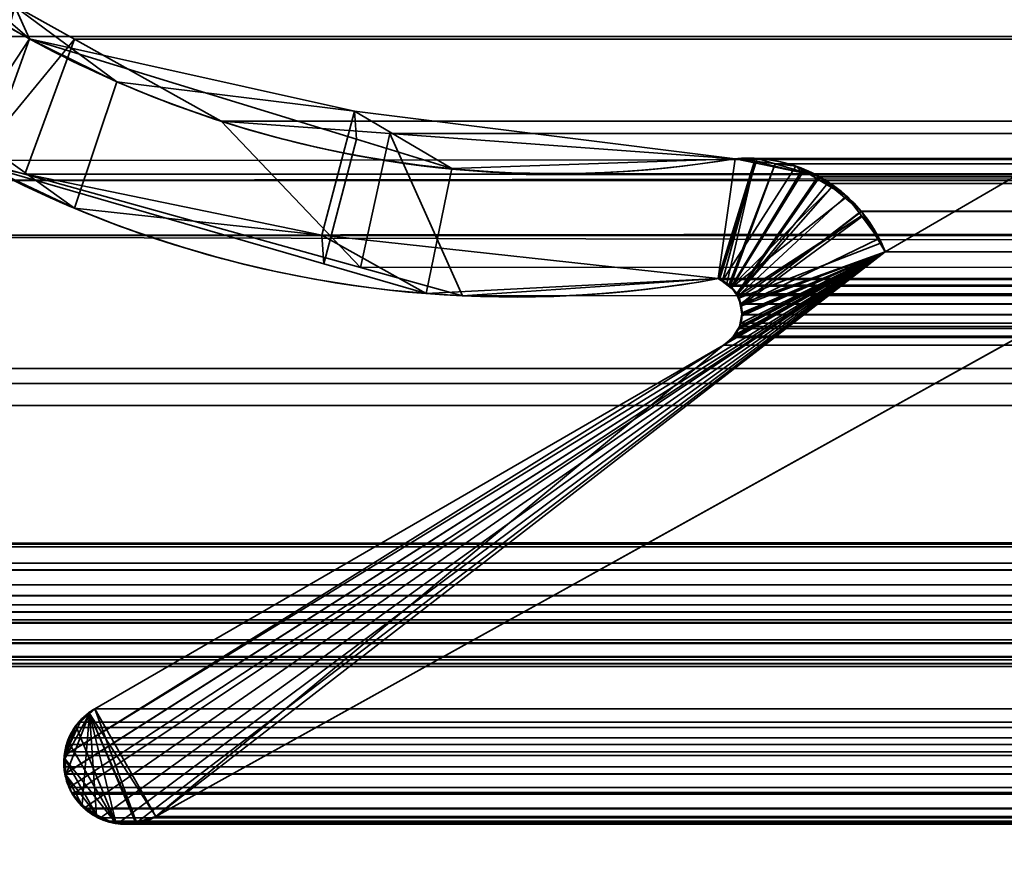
# Model space of a CAD drawing. Header units: millimetres. Extents: x -603 to 3703, y -115 to 193.
# Tile 478 of 656: x 2494 to 2500, y -5 to 0. Entities that reach past the tile are written whole.
import ezdxf

# ---------------------------------------------------------------- set-up
doc = ezdxf.new("R2010")
doc.units = ezdxf.units.MM
doc.layers.add('151', color=7, linetype='Continuous', true_color=0xffffff)

# ---------------------------------------------------------------- blocks, each defined once
blk = doc.blocks.new('UG_SURFACE_003')
at = {"layer": '151', "color": 252, "linetype": 'Continuous', "lineweight": 35}
for points in [[(3703.0001, -18, 2212.25), (3703.0001, 174.4, 2212.25), (2296.9999, 174.4, 2212.25), (2296.9999, -18, 2212.25)], [(2447, -18, 2062.2499), (2447, 174.4, 2062.2499), (3553, 174.4, 2062.2499), (3553, -18, 2062.2499)]]:
    blk.add_3dface(points, dxfattribs=at)
blk = doc.blocks.new('UG_SURFACE_137')
at = {"layer": '151', "color": 43, "linetype": 'Continuous', "lineweight": 35}
for points in [[(2490.9999, 0, 2), (2530, 0, 951.5), (2556, 0, 948)], [(2556, 0, 948), (2582, 0, 951.5), (3509.0001, 0, 2), (2490.9999, 0, 2)], [(2490.9999, 0, 2), (2490.9999, 0, 2017), (2530, 0, 1186.5), (2530, 0, 951.5)], [(2490.9999, 0, 2017), (2556, 0, 1190.0001), (2530, 0, 1186.5)], [(2582, 0, 1186.5), (2556, 0, 1190.0001), (2490.9999, 0, 2017), (3509.0001, 0, 2017)], [(2490.9999, 0, 2), (3509.0001, 0, 2), (3509.0001, -2), (2490.9999, -2)], [(2490.9999, 0, 2017), (2490.9999, -34, 2017), (3509.0001, -34, 2017), (3509.0001, 0, 2017)], [(2490.9999, -34), (2490.9999, -2), (3509.0001, -2), (3509.0001, -34)]]:
    blk.add_3dface(points, dxfattribs=at)
blk = doc.blocks.new('UG_SURFACE_162')
at = {"layer": '151', "color": 7, "linetype": 'Continuous', "lineweight": 35}
for points in [[(2493.7387, -0.5532, 2013.5112), (2494.4105, -1.0341, 2012.8393), (2494.6656, -0.2724, 2012.5842), (2494.0498, 0.1813, 2013.2003)], [(2494.1392, -0.0133, -7.75), (2494.0252, 0.0846, -7.75), (2494.0498, 0.1813, 2013.2003)], [(2494.1392, -0.0133, -7.75), (2494.0498, 0.1813, 2013.2003), (2494.6656, -0.2724, 2012.5842)], [(2494.0252, 0.0846, -7.75), (2494.1392, -0.0133, -7.75), (2493.7165, -0.6536, -7.75)], [(2493.8638, -0.7759, -7.75), (2493.7165, -0.6536, -7.75), (2494.1392, -0.0133, -7.75)], [(2494.1392, -0.0133, -7.75), (2496.1076, -0.6191, -7.75), (2495.9116, -1.369, -7.75), (2493.8638, -0.7759, -7.75)], [(2494.1392, -0.0133, -7.75), (2494.6656, -0.2724, 2012.5842), (2496.0957, -0.4504, 2011.1542)], [(2496.0957, -0.4504, 2011.1542), (2496.1076, -0.6191, -7.75), (2494.1392, -0.0133, -7.75)], [(2502.2764, -0.597, -7.75), (2494.8995, -4.6975, -7.75), (2499.2902, -1.2961, -7.75), (2501.4057, -0.0688, -7.75)], [(2501.4057, -0.0688, 2005.8444), (2499.2902, -1.2961, 2007.9598), (2494.8995, -4.6975, 2012.3506), (2502.2764, -0.597, 2004.9736)], [(2501.4057, -0.0688, -7.75), (2499.2902, -1.2961, -7.75), (2499.2902, -1.2961, 2007.9598), (2501.4057, -0.0688, 2005.8444)], [(2496.0957, -0.4504, 2011.1542), (2494.6656, -0.2724, 2012.5842), (2494.4105, -1.0341, 2012.8393), (2495.8982, -1.1969, 2011.3518)], [(2495.8982, -1.1969, 2011.3518), (2498.2855, -1.4582, 2008.9643), (2498.3876, -0.7357, 2008.8625), (2496.0957, -0.4504, 2011.1542)], [(2496.6807, -0.7956, -7.75), (2496.0957, -0.4504, 2011.1542), (2498.3876, -0.7357, 2008.8625)], [(2496.6807, -0.7956, -7.75), (2496.1076, -0.6191, -7.75), (2496.0957, -0.4504, 2011.1542)], [(2494.4105, -1.0341, 2012.8393), (2493.7387, -0.5532, 2013.5112), (2493.8638, -0.7759, -7.75)], [(2502.2764, -0.597, 2004.9736), (2494.8995, -4.6975, 2012.3506), (2494.8995, -4.6975, -7.75), (2502.2764, -0.597, -7.75)], [(2496.1076, -0.6191, -7.75), (2496.6807, -0.7956, -7.75), (2496.526, -1.547, -7.75), (2495.9116, -1.369, -7.75)], [(2498.2855, -1.4582, -7.75), (2496.526, -1.547, -7.75), (2496.6807, -0.7956, -7.75), (2498.3876, -0.7357, -7.75)], [(2498.3876, -0.7357, 2008.8625), (2498.3876, -0.7357, -7.75), (2496.6807, -0.7956, -7.75)], [(2498.3876, -0.7357, -7.75), (2498.5034, -0.7501, -7.75), (2498.2855, -1.4582, -7.75)], [(2498.5027, -0.7599, 2008.7473), (2498.3876, -0.7357, 2008.8625), (2498.2855, -1.4582, 2008.9643), (2498.3103, -1.4716, 2008.9397)], [(2498.3087, -1.473, -7.75), (2498.2855, -1.4582, -7.75), (2498.5034, -0.7501, -7.75), (2498.7519, -0.781, -7.75)], [(2498.3103, -1.4716, 2008.9397), (2498.3375, -1.4864, 2008.9126), (2498.5027, -0.7599, 2008.7473)], [(2498.7915, -0.8206, 2008.4584), (2498.5027, -0.7599, 2008.7473), (2498.3375, -1.4864, 2008.9126), (2498.3633, -1.5149, 2008.8868)], [(2498.3876, -0.7357, -7.75), (2498.3876, -0.7357, 2008.8625), (2498.5027, -0.7599, 2008.7473)], [(2498.5027, -0.7599, 2008.7473), (2498.5034, -0.7501, -7.75), (2498.3876, -0.7357, -7.75)], [(2498.5034, -0.7501, -7.75), (2498.5027, -0.7599, 2008.7473), (2498.7915, -0.8206, 2008.4584)], [(2498.7915, -0.8206, 2008.4584), (2498.7519, -0.781, -7.75), (2498.5034, -0.7501, -7.75)], [(2493.8638, -0.7759, -7.75), (2495.9116, -1.369, -7.75), (2495.8982, -1.1969, 2011.3518)], [(2495.8982, -1.1969, 2011.3518), (2494.4105, -1.0341, 2012.8393), (2493.8638, -0.7759, -7.75)], [(2498.3628, -1.508, -7.75), (2498.3087, -1.473, -7.75), (2498.7519, -0.781, -7.75), (2498.79, -0.8036, -7.75)], [(2498.79, -0.8036, -7.75), (2498.9669, -0.9082, -7.75), (2498.3628, -1.508, -7.75)], [(2498.8873, -0.8407, 2008.3625), (2498.7915, -0.8206, 2008.4584), (2498.3633, -1.5149, 2008.8868), (2498.3981, -1.5535, 2008.852)], [(2498.7915, -0.8206, 2008.4584), (2498.79, -0.8036, -7.75), (2498.7519, -0.781, -7.75)], [(2498.79, -0.8036, -7.75), (2498.7915, -0.8206, 2008.4584), (2498.8873, -0.8407, 2008.3625)], [(2498.8873, -0.8407, 2008.3625), (2498.9669, -0.9082, -7.75), (2498.79, -0.8036, -7.75)], [(2498.3981, -1.5535, 2008.852), (2498.9727, -0.9008, 2008.2772), (2498.8873, -0.8407, 2008.3625)], [(2498.8873, -0.8407, 2008.3625), (2498.9727, -0.9008, 2008.2772), (2498.9669, -0.9082, -7.75)], [(2498.3649, -1.5112, -7.75), (2498.3628, -1.508, -7.75), (2498.9669, -0.9082, -7.75), (2499.0604, -0.9635, -7.75)], [(2499.0554, -0.9589, 2008.1947), (2498.9727, -0.9008, 2008.2772), (2498.3981, -1.5535, 2008.852), (2498.4021, -1.5635, 2008.848)], [(2499.0604, -0.9635, -7.75), (2498.9669, -0.9082, -7.75), (2498.9727, -0.9008, 2008.2772)], [(2499.0604, -0.9635, -7.75), (2498.9727, -0.9008, 2008.2772), (2499.0554, -0.9589, 2008.1947)], [(2499.0604, -0.9635, -7.75), (2499.1469, -1.0803, -7.75), (2498.4014, -1.5638, -7.75), (2498.3649, -1.5112, -7.75)], [(2498.4021, -1.5635, 2008.848), (2498.4238, -1.6191, 2008.8263), (2499.1517, -1.0837, 2008.0984), (2499.0554, -0.9589, 2008.1947)], [(2499.0554, -0.9589, 2008.1947), (2499.1469, -1.0803, -7.75), (2499.0604, -0.9635, -7.75)], [(2499.0554, -0.9589, 2008.1947), (2499.1517, -1.0837, 2008.0984), (2499.1469, -1.0803, -7.75)], [(2499.1469, -1.0803, -7.75), (2498.4093, -1.5754, -7.75), (2498.4014, -1.5638, -7.75)], [(2499.1469, -1.0803, -7.75), (2499.2669, -1.2421, -7.75), (2498.4093, -1.5754, -7.75)], [(2498.4238, -1.6191, 2008.8263), (2499.2545, -1.217, 2007.9954), (2499.1517, -1.0837, 2008.0984)], [(2499.2669, -1.2421, -7.75), (2499.1469, -1.0803, -7.75), (2499.1517, -1.0837, 2008.0984)], [(2499.2669, -1.2421, -7.75), (2499.1517, -1.0837, 2008.0984), (2499.2545, -1.217, 2007.9954)], [(2495.8982, -1.1969, 2011.3518), (2495.9116, -1.369, -7.75), (2496.526, -1.547, -7.75)], [(2498.2855, -1.4582, 2008.9643), (2495.8982, -1.1969, 2011.3518), (2496.526, -1.547, -7.75)], [(2498.4198, -1.623, -7.75), (2498.4093, -1.5754, -7.75), (2499.2669, -1.2421, -7.75), (2499.2902, -1.2961, -7.75)], [(2499.2902, -1.2961, 2007.9598), (2499.2545, -1.217, 2007.9954), (2498.4238, -1.6191, 2008.8263), (2498.4241, -1.622, 2008.826)], [(2499.2545, -1.217, 2007.9954), (2499.2902, -1.2961, -7.75), (2499.2669, -1.2421, -7.75)], [(2499.2545, -1.217, 2007.9954), (2499.2902, -1.2961, 2007.9598), (2499.2902, -1.2961, -7.75)], [(2498.3175, -1.8586, -7.75), (2498.3633, -1.8237, -7.75), (2499.2902, -1.2961, -7.75), (2494.8995, -4.6975, -7.75)], [(2494.8995, -4.6975, 2012.3506), (2499.2902, -1.2961, 2007.9598), (2498.3175, -1.8586, 2008.9326)], [(2498.3683, -1.813, 2008.8818), (2498.3175, -1.8586, 2008.9326), (2499.2902, -1.2961, 2007.9598)], [(2499.2902, -1.2961, -7.75), (2498.3633, -1.8237, -7.75), (2498.3685, -1.8157, -7.75)], [(2499.2902, -1.2961, 2007.9598), (2498.3861, -1.7971, 2008.8639), (2498.3683, -1.813, 2008.8818)], [(2498.3685, -1.8157, -7.75), (2498.4028, -1.763, -7.75), (2499.2902, -1.2961, -7.75)], [(2498.4043, -1.7635, 2008.8456), (2498.3861, -1.7971, 2008.8639), (2499.2902, -1.2961, 2007.9598)], [(2498.4028, -1.763, -7.75), (2498.414, -1.7456, -7.75), (2499.2902, -1.2961, -7.75)], [(2499.2902, -1.2961, 2007.9598), (2498.414, -1.7456, 2008.8358), (2498.4043, -1.7635, 2008.8456)], [(2499.2902, -1.2961, -7.75), (2498.414, -1.7456, -7.75), (2498.4257, -1.6816, -7.75), (2498.4288, -1.6645, -7.75)], [(2499.2902, -1.2961, 2007.9598), (2498.4283, -1.6826, 2008.8217), (2498.414, -1.7456, 2008.8358)], [(2499.2902, -1.2961, -7.75), (2498.4288, -1.6645, -7.75), (2498.4198, -1.623, -7.75)], [(2498.4241, -1.622, 2008.826), (2498.4281, -1.6821, 2008.8217), (2498.4283, -1.6826, 2008.8217), (2499.2902, -1.2961, 2007.9598)], [(2496.526, -1.547, -7.75), (2498.2855, -1.4582, -7.75), (2498.2855, -1.4582, 2008.9643)], [(2498.2855, -1.4582, -7.75), (2498.3087, -1.473, -7.75), (2498.3103, -1.4716, 2008.9397)], [(2498.3103, -1.4716, 2008.9397), (2498.2855, -1.4582, 2008.9643), (2498.2855, -1.4582, -7.75)], [(2498.3375, -1.4864, 2008.9126), (2498.3103, -1.4716, 2008.9397), (2498.3087, -1.473, -7.75)], [(2498.3087, -1.473, -7.75), (2498.3628, -1.508, -7.75), (2498.3633, -1.5149, 2008.8868)], [(2498.3633, -1.5149, 2008.8868), (2498.3375, -1.4864, 2008.9126), (2498.3087, -1.473, -7.75)], [(2498.3628, -1.508, -7.75), (2498.3649, -1.5112, -7.75), (2498.3633, -1.5149, 2008.8868)], [(2498.3981, -1.5535, 2008.852), (2498.3633, -1.5149, 2008.8868), (2498.3649, -1.5112, -7.75)], [(2498.3649, -1.5112, -7.75), (2498.4014, -1.5638, -7.75), (2498.4021, -1.5635, 2008.848)], [(2498.4021, -1.5635, 2008.848), (2498.3981, -1.5535, 2008.852), (2498.3649, -1.5112, -7.75)], [(2498.4238, -1.6191, 2008.8263), (2498.4021, -1.5635, 2008.848), (2498.4014, -1.5638, -7.75)], [(2498.4014, -1.5638, -7.75), (2498.4093, -1.5754, -7.75), (2498.4241, -1.622, 2008.826)], [(2498.4241, -1.622, 2008.826), (2498.4238, -1.6191, 2008.8263), (2498.4014, -1.5638, -7.75)], [(2498.4093, -1.5754, -7.75), (2498.4198, -1.623, -7.75), (2498.4241, -1.622, 2008.826)], [(2498.4281, -1.6821, 2008.8217), (2498.4241, -1.622, 2008.826), (2498.4198, -1.623, -7.75)], [(2498.4198, -1.623, -7.75), (2498.4288, -1.6645, -7.75), (2498.4281, -1.6821, 2008.8217)], [(2498.4283, -1.6826, 2008.8217), (2498.4257, -1.6816, -7.75), (2498.414, -1.7456, -7.75)], [(2498.414, -1.7456, -7.75), (2498.414, -1.7456, 2008.8358), (2498.4283, -1.6826, 2008.8217)], [(2498.4288, -1.6645, -7.75), (2498.4257, -1.6816, -7.75), (2498.4281, -1.6821, 2008.8217)], [(2498.4283, -1.6826, 2008.8217), (2498.4281, -1.6821, 2008.8217), (2498.4257, -1.6816, -7.75)], [(2498.3861, -1.7971, 2008.8639), (2498.4028, -1.763, -7.75), (2498.3685, -1.8157, -7.75)], [(2498.3861, -1.7971, 2008.8639), (2498.4043, -1.7635, 2008.8456), (2498.4028, -1.763, -7.75)], [(2498.4028, -1.763, -7.75), (2498.4043, -1.7635, 2008.8456), (2498.414, -1.7456, 2008.8358)], [(2498.414, -1.7456, 2008.8358), (2498.414, -1.7456, -7.75), (2498.4028, -1.763, -7.75)], [(2498.3175, -1.8586, -7.75), (2498.3175, -1.8586, 2008.9326), (2498.3683, -1.813, 2008.8818)], [(2498.3683, -1.813, 2008.8818), (2498.3633, -1.8237, -7.75), (2498.3175, -1.8586, -7.75)], [(2498.3683, -1.813, 2008.8818), (2498.3685, -1.8157, -7.75), (2498.3633, -1.8237, -7.75)], [(2498.3685, -1.8157, -7.75), (2498.3683, -1.813, 2008.8818), (2498.3861, -1.7971, 2008.8639)], [(2494.5009, -4.0763, -7.75), (2494.5316, -4.0486, -7.75), (2498.3175, -1.8586, -7.75), (2494.8995, -4.6975, -7.75)], [(2494.5316, -4.0486, 2012.7182), (2498.3175, -1.8586, 2008.9326), (2498.3175, -1.8586, -7.75), (2494.5316, -4.0486, -7.75)], [(2494.8995, -4.6975, 2012.3506), (2498.3175, -1.8586, 2008.9326), (2494.5316, -4.0486, 2012.7182)], [(2494.3566, -4.4464, -7.75), (2494.349, -4.4241, -7.75), (2494.3542, -4.3454, -7.75), (2494.5009, -4.0763, -7.75)], [(2494.4179, -4.1507, -7.75), (2494.5009, -4.0763, -7.75), (2494.3542, -4.3454, -7.75)], [(2494.5009, -4.0763, -7.75), (2494.4558, -4.6258, -7.75), (2494.3922, -4.5523, -7.75), (2494.3566, -4.4464, -7.75)], [(2494.4994, -4.0777, 2012.7506), (2494.5009, -4.0763, -7.75), (2494.4179, -4.1507, -7.75)], [(2494.4179, -4.1507, -7.75), (2494.4179, -4.1509, 2012.8319), (2494.4994, -4.0777, 2012.7506)], [(2494.4994, -4.0777, 2012.7506), (2494.4179, -4.1509, 2012.8319), (2494.6587, -4.7364, 2012.5914), (2494.7801, -4.728, 2012.4698)], [(2494.5419, -4.693, -7.75), (2494.4928, -4.6686, -7.75), (2494.4558, -4.6258, -7.75), (2494.5009, -4.0763, -7.75)], [(2494.5009, -4.0763, -7.75), (2494.4994, -4.0777, 2012.7506), (2494.5316, -4.0486, 2012.7182)], [(2494.7801, -4.728, 2012.4698), (2494.5316, -4.0486, 2012.7182), (2494.4994, -4.0777, 2012.7506)], [(2494.5316, -4.0486, 2012.7182), (2494.5316, -4.0486, -7.75), (2494.5009, -4.0763, -7.75)], [(2494.5009, -4.0763, -7.75), (2494.6594, -4.7331, -7.75), (2494.6158, -4.7299, -7.75), (2494.5419, -4.693, -7.75)], [(2494.5009, -4.0763, -7.75), (2494.7798, -4.7371, -7.75), (2494.7679, -4.7411, -7.75), (2494.6594, -4.7331, -7.75)], [(2494.5009, -4.0763, -7.75), (2494.8995, -4.6975, -7.75), (2494.7798, -4.7371, -7.75)], [(2494.5316, -4.0486, 2012.7182), (2494.7801, -4.728, 2012.4698), (2494.8406, -4.7238, 2012.4094), (2494.8995, -4.6975, 2012.3506)], [(2494.3542, -4.3454, -7.75), (2494.3719, -4.2453, -7.75), (2494.4174, -4.1512, -7.75), (2494.4179, -4.1507, -7.75)], [(2494.6587, -4.7364, 2012.5914), (2494.4179, -4.1509, 2012.8319), (2494.4165, -4.1522, 2012.8334), (2494.3712, -4.2465, 2012.8789)], [(2494.4174, -4.1512, -7.75), (2494.3712, -4.2465, 2012.8789), (2494.4165, -4.1522, 2012.8334)], [(2494.4174, -4.1512, -7.75), (2494.3719, -4.2453, -7.75), (2494.3712, -4.2465, 2012.8789)], [(2494.4165, -4.1522, 2012.8334), (2494.4179, -4.1509, 2012.8319), (2494.4179, -4.1507, -7.75), (2494.4174, -4.1512, -7.75)], [(2494.6587, -4.7364, 2012.5914), (2494.3712, -4.2465, 2012.8789), (2494.359, -4.2719, 2012.8911), (2494.3495, -4.3457, 2012.9006)], [(2494.3542, -4.3454, -7.75), (2494.359, -4.2719, -7.75), (2494.3719, -4.2453, -7.75)], [(2494.3712, -4.2465, 2012.8789), (2494.3719, -4.2453, -7.75), (2494.359, -4.2719, -7.75)], [(2494.359, -4.2719, -7.75), (2494.359, -4.2719, 2012.8911), (2494.3712, -4.2465, 2012.8789)], [(2494.3542, -4.3454, -7.75), (2494.3495, -4.3457, 2012.9006), (2494.359, -4.2719, 2012.8911)], [(2494.359, -4.2719, 2012.8911), (2494.359, -4.2719, -7.75), (2494.3542, -4.3454, -7.75)], [(2494.3566, -4.4464, 2012.8934), (2494.3454, -4.3771, 2012.9046), (2494.3542, -4.3454, -7.75)], [(2494.3454, -4.3771, 2012.9046), (2494.3495, -4.3457, 2012.9006), (2494.3542, -4.3454, -7.75)], [(2494.5419, -4.6873, 2012.7082), (2494.3495, -4.3457, 2012.9006), (2494.3454, -4.3771, 2012.9046), (2494.3566, -4.4464, 2012.8934)], [(2494.3542, -4.3454, -7.75), (2494.349, -4.4241, -7.75), (2494.3566, -4.4464, 2012.8934)], [(2494.5419, -4.6873, 2012.7082), (2494.6461, -4.7372, 2012.604), (2494.6587, -4.7364, 2012.5914), (2494.3495, -4.3457, 2012.9006)], [(2494.349, -4.4241, -7.75), (2494.3566, -4.4464, -7.75), (2494.3566, -4.4464, 2012.8934)], [(2494.3566, -4.4464, -7.75), (2494.3922, -4.5523, -7.75), (2494.3922, -4.5523, 2012.8577)], [(2494.3922, -4.5523, 2012.8577), (2494.3626, -4.4839, 2012.8872), (2494.3566, -4.4464, -7.75)], [(2494.3626, -4.4839, 2012.8872), (2494.3566, -4.4464, 2012.8934), (2494.3566, -4.4464, -7.75)], [(2494.3566, -4.4464, 2012.8934), (2494.3626, -4.4839, 2012.8872), (2494.3922, -4.5523, 2012.8577), (2494.453, -4.6262, 2012.7971)], [(2494.453, -4.6262, 2012.7971), (2494.5419, -4.6873, 2012.7082), (2494.3566, -4.4464, 2012.8934)], [(2494.3922, -4.5523, -7.75), (2494.4558, -4.6258, -7.75), (2494.453, -4.6262, 2012.7971)], [(2494.453, -4.6262, 2012.7971), (2494.3922, -4.5523, 2012.8577), (2494.3922, -4.5523, -7.75)], [(2494.478, -4.6566, 2012.7721), (2494.453, -4.6262, 2012.7971), (2494.4558, -4.6258, -7.75)], [(2494.453, -4.6262, 2012.7971), (2494.478, -4.6566, 2012.7721), (2494.5419, -4.6873, 2012.7082)], [(2494.4558, -4.6258, -7.75), (2494.4928, -4.6686, -7.75), (2494.478, -4.6566, 2012.7721)], [(2494.5419, -4.6873, 2012.7082), (2494.478, -4.6566, 2012.7721), (2494.4928, -4.6686, -7.75)], [(2494.4928, -4.6686, -7.75), (2494.5419, -4.693, -7.75), (2494.5419, -4.6873, 2012.7082)], [(2494.6461, -4.7372, 2012.604), (2494.5419, -4.6873, 2012.7082), (2494.5419, -4.693, -7.75)], [(2494.5419, -4.693, -7.75), (2494.6158, -4.7299, -7.75), (2494.6461, -4.7372, 2012.604)], [(2494.6158, -4.7299, -7.75), (2494.6594, -4.7331, -7.75), (2494.6587, -4.7364, 2012.5914)], [(2494.6587, -4.7364, 2012.5914), (2494.6461, -4.7372, 2012.604), (2494.6158, -4.7299, -7.75)], [(2494.7801, -4.728, 2012.4698), (2494.6587, -4.7364, 2012.5914), (2494.6594, -4.7331, -7.75)], [(2494.6594, -4.7331, -7.75), (2494.7679, -4.7411, -7.75), (2494.7801, -4.728, 2012.4698)], [(2494.7679, -4.7411, -7.75), (2494.7798, -4.7371, -7.75), (2494.7801, -4.728, 2012.4698)], [(2494.7798, -4.7371, -7.75), (2494.8995, -4.6975, -7.75), (2494.8995, -4.6975, 2012.3506)], [(2494.8995, -4.6975, 2012.3506), (2494.8406, -4.7238, 2012.4094), (2494.7798, -4.7371, -7.75)], [(2494.8406, -4.7238, 2012.4094), (2494.7801, -4.728, 2012.4698), (2494.7798, -4.7371, -7.75)]]:
    blk.add_3dface(points, dxfattribs=at)
blk = doc.blocks.new('UG_SURFACE_163')
at = {"layer": '151', "color": 7, "linetype": 'Continuous', "lineweight": 35}
for points in [[(2493.8078, -0.7461, 2013.4423), (2492.3894, 0.4432, 2014.8606), (2493.0248, 0.7572, 2014.2252), (2494.4093, -0.0163, 2012.8407)], [(3506.9752, 0.7572, 2014.2252), (3505.5907, -0.0163, 2012.8407), (2494.4093, -0.0163, 2012.8407), (2493.0248, 0.7572, 2014.2252)], [(2488.7698, -0.872, 2018.4803), (3511.1926, 0.5499, 2018.4426), (3511.1868, -0.4242, 2018.4369)], [(2488.7698, -0.872, 2018.4803), (2488.8074, 0.5499, 2018.4426), (3511.1926, 0.5499, 2018.4426)], [(3507.3426, 0.0339, 2014.5926), (2492.3894, 0.4432, 2014.8606), (2493.8078, -0.7461, 2013.4423)], [(3507.3426, 0.0339, 2014.5926), (3507.6427, 0.3426, 2014.8928), (2492.3894, 0.4432, 2014.8606)], [(3512.3572, -2.122, 2019.6073), (2487.7391, 0.3112, 2019.511), (2487.6506, -2.0889, 2019.5994)], [(3512.3572, -2.122, 2019.6073), (3512.2144, 0.3101, 2019.4643), (2487.7391, 0.3112, 2019.511)], [(3507.3426, 0.0339, 2014.5926), (2493.8078, -0.7461, 2013.4423), (2494.1099, -0.8298, 2013.1402)], [(2494.1099, -0.8298, 2013.1402), (3505.8684, -0.7656, 2013.1185), (3507.3426, 0.0339, 2014.5926)], [(2494.4093, -0.0163, 2012.8407), (2494.1099, -0.8298, 2013.1402), (2493.8078, -0.7461, 2013.4423)], [(2494.4093, -0.0163, 2012.8407), (2495.2919, -0.5094, 2011.9581), (2496.1305, -1.3901, 2011.1196), (2494.1099, -0.8298, 2013.1402)], [(2495.2919, -0.5094, 2011.9581), (2494.4093, -0.0163, 2012.8407), (3505.5907, -0.0163, 2012.8407)], [(2495.2919, -0.5094, 2011.9581), (3505.5907, -0.0163, 2012.8407), (3504.7081, -0.5094, 2011.9581)], [(2502.2764, -0.597, 2004.9736), (2494.8995, -4.6975, 2012.3506), (2499.2902, -1.2961, 2007.9598), (2501.4057, -0.0688, 2005.8444)], [(2501.4057, -0.0688, 2005.8444), (2499.2902, -1.2961, 2007.9598), (3500.7098, -1.2961, 2007.9598), (3498.5943, -0.0688, 2005.8444)], [(3511.1868, -0.4242, 2018.4369), (2488.6947, -1.1994, 2018.5554), (2488.7698, -0.872, 2018.4803)], [(3511.1868, -0.4242, 2018.4369), (3511.3459, -1.1811, 2018.5959), (2488.6947, -1.1994, 2018.5554)], [(2496.1305, -1.3901, 2011.1196), (2495.2919, -0.5094, 2011.9581), (2496.309, -0.5838, 2010.941)], [(3504.7081, -0.5094, 2011.9581), (3503.691, -0.5838, 2010.941), (2496.309, -0.5838, 2010.941), (2495.2919, -0.5094, 2011.9581)], [(2496.7456, -1.5607, 2010.5042), (2496.1305, -1.3901, 2011.1196), (2496.309, -0.5838, 2010.941)], [(2496.309, -0.5838, 2010.941), (2498.3876, -0.7357, 2008.8625), (2498.2855, -1.4582, 2008.9643), (2496.7456, -1.5607, 2010.5042)], [(2496.309, -0.5838, 2010.941), (3503.691, -0.5838, 2010.941), (3501.6124, -0.7357, 2008.8625), (2498.3876, -0.7357, 2008.8625)], [(3497.7236, -0.597, 2004.9736), (3505.1005, -4.6975, 2012.3506), (2494.8995, -4.6975, 2012.3506), (2502.2764, -0.597, 2004.9736)], [(3504.9417, -1.2682, 2012.1918), (3505.8684, -0.7656, 2013.1185), (2494.1099, -0.8298, 2013.1402)], [(2498.2929, -1.4627, 2008.9571), (2498.2855, -1.4582, 2008.9643), (2498.3876, -0.7357, 2008.8625), (2498.5185, -0.7343, 2008.7316)], [(2498.3482, -1.4972, 2008.9016), (2498.2929, -1.4627, 2008.9571), (2498.5185, -0.7343, 2008.7316), (2498.6286, -0.7667, 2008.6215)], [(2498.6286, -0.7667, 2008.6215), (2498.3578, -1.5032, 2008.8923), (2498.3482, -1.4972, 2008.9016)], [(2498.394, -1.549, 2008.8558), (2498.3578, -1.5032, 2008.8923), (2498.6286, -0.7667, 2008.6215), (2498.8875, -0.8429, 2008.3625)], [(2498.5185, -0.7343, 2008.7316), (2498.3876, -0.7357, 2008.8625), (3501.6124, -0.7357, 2008.8625)], [(2498.5185, -0.7343, 2008.7316), (3501.6124, -0.7357, 2008.8625), (3501.3707, -0.7732, 2008.6207)], [(3501.3707, -0.7732, 2008.6207), (2498.6286, -0.7667, 2008.6215), (2498.5185, -0.7343, 2008.7316)], [(2498.6286, -0.7667, 2008.6215), (3501.3707, -0.7732, 2008.6207), (3501.1985, -0.7998, 2008.4484)], [(3501.1985, -0.7998, 2008.4484), (2498.8875, -0.8429, 2008.3625), (2498.6286, -0.7667, 2008.6215)], [(3501.1985, -0.7998, 2008.4484), (3501.1158, -0.854, 2008.3656), (2498.8875, -0.8429, 2008.3625)], [(2494.1099, -0.8298, 2013.1402), (2496.1305, -1.3901, 2011.1196), (3503.88, -1.3307, 2011.1301)], [(3503.88, -1.3307, 2011.1301), (3504.9417, -1.2682, 2012.1918), (2494.1099, -0.8298, 2013.1402)], [(2498.3995, -1.5558, 2008.8506), (2498.394, -1.549, 2008.8558), (2498.8875, -0.8429, 2008.3625), (2498.8959, -0.8454, 2008.3542)], [(2498.8959, -0.8454, 2008.3542), (2498.9431, -0.8845, 2008.3067), (2498.3995, -1.5558, 2008.8506)], [(2498.4217, -1.6106, 2008.8284), (2498.3995, -1.5558, 2008.8506), (2498.9431, -0.8845, 2008.3067), (2499.145, -1.0515, 2008.105)], [(2498.8959, -0.8454, 2008.3542), (2498.8875, -0.8429, 2008.3625), (3501.1158, -0.854, 2008.3656)], [(2498.8959, -0.8454, 2008.3542), (3501.1158, -0.854, 2008.3656), (3501.0581, -0.8918, 2008.3079)], [(3501.0581, -0.8918, 2008.3079), (2498.9431, -0.8845, 2008.3067), (2498.8959, -0.8454, 2008.3542)], [(2499.145, -1.0515, 2008.105), (2498.9431, -0.8845, 2008.3067), (3501.0581, -0.8918, 2008.3079)], [(2499.145, -1.0515, 2008.105), (3501.0581, -0.8918, 2008.3079), (3500.9189, -0.9829, 2008.1689)], [(3500.9189, -0.9829, 2008.1689), (2499.1467, -1.0545, 2008.1031), (2499.145, -1.0515, 2008.105)], [(3500.9189, -0.9829, 2008.1689), (3500.8581, -1.0631, 2008.1079), (2499.1467, -1.0545, 2008.1031)], [(2499.145, -1.0515, 2008.105), (2499.1467, -1.0545, 2008.1031), (2498.4217, -1.6106, 2008.8284)], [(2499.1467, -1.0545, 2008.1031), (2499.2902, -1.2961, 2007.9598), (2498.4217, -1.6106, 2008.8284)], [(2499.1467, -1.0545, 2008.1031), (3500.8581, -1.0631, 2008.1079), (3500.7555, -1.1981, 2008.0054)], [(3500.7555, -1.1981, 2008.0054), (2499.2902, -1.2961, 2007.9598), (2499.1467, -1.0545, 2008.1031)], [(2488.6947, -1.1994, 2018.5554), (3511.3459, -1.1811, 2018.5959), (3511.8258, -3.4652, 2019.0759)], [(3511.8258, -3.4652, 2019.0759), (2488.1754, -3.4655, 2019.0747), (2488.6947, -1.1994, 2018.5554)], [(3500.7555, -1.1981, 2008.0054), (3500.7098, -1.2961, 2007.9598), (2499.2902, -1.2961, 2007.9598)], [(2494.3519, -4.4412, 2012.8982), (2494.3461, -4.3976, 2012.9037), (2494.3497, -4.3306, 2012.9004), (2499.2902, -1.2961, 2007.9598)], [(2498.3175, -1.8586, 2008.9326), (2499.2902, -1.2961, 2007.9598), (2494.3497, -4.3306, 2012.9004)], [(2499.2902, -1.2961, 2007.9598), (2494.3519, -4.4415, 2012.898), (2494.3519, -4.4412, 2012.8982)], [(2494.3776, -4.5229, 2012.8725), (2494.3519, -4.4415, 2012.898), (2499.2902, -1.2961, 2007.9598)], [(2499.2902, -1.2961, 2007.9598), (2494.3998, -4.5617, 2012.8503), (2494.3922, -4.5523, 2012.8577), (2494.3776, -4.5229, 2012.8725)], [(2494.4682, -4.6469, 2012.7816), (2494.3998, -4.5617, 2012.8503), (2499.2902, -1.2961, 2007.9598)], [(2499.2902, -1.2961, 2007.9598), (2494.5672, -4.7059, 2012.6829), (2494.4723, -4.6518, 2012.7778), (2494.4682, -4.6469, 2012.7816)], [(2499.2902, -1.2961, 2007.9598), (2494.6766, -4.735, 2012.5732), (2494.6012, -4.7255, 2012.6486), (2494.5672, -4.7059, 2012.6829)], [(2494.787, -4.7307, 2012.4629), (2494.7438, -4.7435, 2012.5062), (2494.6766, -4.735, 2012.5732), (2499.2902, -1.2961, 2007.9598)], [(2499.2902, -1.2961, 2007.9598), (2494.8995, -4.6975, 2012.3506), (2494.787, -4.7307, 2012.4629)], [(2498.3175, -1.8586, 2008.9326), (2498.3721, -1.8117, 2008.878), (2498.3804, -1.8045, 2008.8696), (2499.2902, -1.2961, 2007.9598)], [(2499.2902, -1.2961, 2007.9598), (2498.3804, -1.8045, 2008.8696), (2498.4074, -1.7574, 2008.8425)], [(2498.4074, -1.7574, 2008.8425), (2498.414, -1.7456, 2008.8358), (2499.2902, -1.2961, 2007.9598)], [(2499.2902, -1.2961, 2007.9598), (2498.414, -1.7456, 2008.8358), (2498.4205, -1.7264, 2008.8296)], [(2498.4205, -1.7264, 2008.8296), (2498.4283, -1.6767, 2008.8217), (2498.4288, -1.6734, 2008.8212), (2499.2902, -1.2961, 2007.9598)], [(2499.2902, -1.2961, 2007.9598), (2498.4288, -1.6734, 2008.8212), (2498.4217, -1.6108, 2008.8282), (2498.4217, -1.6106, 2008.8284)], [(3503.88, -1.3307, 2011.1301), (2496.1305, -1.3901, 2011.1196), (2496.7456, -1.5607, 2010.5042)], [(3503.88, -1.3307, 2011.1301), (2496.7456, -1.5607, 2010.5042), (2498.2855, -1.4582, 2008.9643)], [(2498.2855, -1.4582, 2008.9643), (3501.7145, -1.4582, 2008.9643), (3503.88, -1.3307, 2011.1301)], [(2498.2855, -1.4582, 2008.9643), (2498.2929, -1.4627, 2008.9571), (3501.7068, -1.462, 2008.9569)], [(3501.7068, -1.462, 2008.9569), (3501.7145, -1.4582, 2008.9643), (2498.2855, -1.4582, 2008.9643)], [(3501.6725, -1.4795, 2008.9226), (3501.7068, -1.462, 2008.9569), (2498.2929, -1.4627, 2008.9571)], [(3501.6725, -1.4795, 2008.9226), (2498.2929, -1.4627, 2008.9571), (2498.3482, -1.4972, 2008.9016)], [(2498.3482, -1.4972, 2008.9016), (3501.6525, -1.4983, 2008.9023), (3501.6725, -1.4795, 2008.9226)], [(3501.616, -1.5323, 2008.8661), (2498.3482, -1.4972, 2008.9016), (2498.3578, -1.5032, 2008.8923)], [(3501.616, -1.5323, 2008.8661), (3501.6525, -1.4983, 2008.9023), (2498.3482, -1.4972, 2008.9016)], [(2498.3578, -1.5032, 2008.8923), (3501.6067, -1.5495, 2008.8565), (3501.616, -1.5323, 2008.8661)], [(2498.3578, -1.5032, 2008.8923), (2498.394, -1.549, 2008.8558), (3501.6067, -1.5495, 2008.8565)], [(3501.5852, -1.5884, 2008.8353), (2498.394, -1.549, 2008.8558), (2498.3995, -1.5558, 2008.8506)], [(3501.5852, -1.5884, 2008.8353), (3501.6067, -1.5495, 2008.8565), (2498.394, -1.549, 2008.8558)], [(2498.3995, -1.5558, 2008.8506), (3501.5795, -1.6115, 2008.8296), (3501.5852, -1.5884, 2008.8353)], [(2498.3995, -1.5558, 2008.8506), (2498.4217, -1.6106, 2008.8284), (3501.5795, -1.6115, 2008.8296)], [(2498.4217, -1.6106, 2008.8284), (2498.4217, -1.6108, 2008.8282), (3501.5795, -1.6115, 2008.8296)], [(3501.5728, -1.6382, 2008.8229), (2498.4217, -1.6108, 2008.8282), (2498.4288, -1.6734, 2008.8212)], [(3501.5728, -1.6382, 2008.8229), (3501.5795, -1.6115, 2008.8296), (2498.4217, -1.6108, 2008.8282)], [(2498.4288, -1.6734, 2008.8212), (3501.5728, -1.6768, 2008.8229), (3501.5728, -1.6382, 2008.8229)], [(3501.5728, -1.6936, 2008.8229), (2498.4283, -1.6767, 2008.8217), (2498.4205, -1.7264, 2008.8296)], [(2498.4205, -1.7264, 2008.8296), (3501.586, -1.7456, 2008.8358), (3501.5728, -1.6936, 2008.8229)], [(2498.4288, -1.6734, 2008.8212), (2498.4283, -1.6767, 2008.8217), (3501.5728, -1.6768, 2008.8229)], [(3501.5728, -1.6936, 2008.8229), (3501.5728, -1.6768, 2008.8229), (2498.4283, -1.6767, 2008.8217)], [(3501.6229, -1.8086, 2008.873), (2498.4074, -1.7574, 2008.8425), (2498.3804, -1.8045, 2008.8696)], [(2498.4074, -1.7574, 2008.8425), (3501.5926, -1.7572, 2008.8427), (3501.586, -1.7456, 2008.8358)], [(3501.586, -1.7456, 2008.8358), (2498.414, -1.7456, 2008.8358), (2498.4074, -1.7574, 2008.8425)], [(3501.6229, -1.8086, 2008.873), (3501.5926, -1.7572, 2008.8427), (2498.4074, -1.7574, 2008.8425)], [(2498.4205, -1.7264, 2008.8296), (2498.414, -1.7456, 2008.8358), (3501.586, -1.7456, 2008.8358)], [(3501.6277, -1.8126, 2008.8778), (2498.3721, -1.8117, 2008.878), (2498.3175, -1.8586, 2008.9326)], [(2498.3175, -1.8586, 2008.9326), (3501.6825, -1.8586, 2008.9326), (3501.6277, -1.8126, 2008.8778)], [(2498.3804, -1.8045, 2008.8696), (2498.3721, -1.8117, 2008.878), (3501.6277, -1.8126, 2008.8778)], [(2498.3804, -1.8045, 2008.8696), (3501.6277, -1.8126, 2008.8778), (3501.6229, -1.8086, 2008.873)], [(2494.3497, -4.3306, 2012.9004), (2494.4444, -4.1299, 2012.8057), (2494.5316, -4.0486, 2012.7182), (2498.3175, -1.8586, 2008.9326)], [(3505.4684, -4.0486, 2012.7182), (3501.6825, -1.8586, 2008.9326), (2498.3175, -1.8586, 2008.9326), (2494.5316, -4.0486, 2012.7182)], [(2487.6506, -2.0889, 2019.5994), (2487.5996, -2.2228, 2019.6505), (3512.3973, -2.2253, 2019.6471)], [(2487.6506, -2.0889, 2019.5994), (3512.3973, -2.2253, 2019.6471), (3512.3572, -2.122, 2019.6073)], [(3512.3973, -2.2253, 2019.6471), (2487.5996, -2.2228, 2019.6505), (2487.2818, -3.0566, 2019.9683)], [(2487.2818, -3.0566, 2019.9683), (3512.7182, -3.0566, 2019.9683), (3512.3973, -2.2253, 2019.6471)], [(3512.7635, -3.1716, 2020.0133), (3512.7251, -3.0741, 2019.9752), (2487.2749, -3.0741, 2019.9752), (2487.2365, -3.1716, 2020.0133)], [(2487.2749, -3.0741, 2019.9752), (3512.7251, -3.0741, 2019.9752), (3512.7182, -3.0566, 2019.9683), (2487.2818, -3.0566, 2019.9683)], [(2487.2365, -3.1716, 2020.0133), (2487.232, -3.2122, 2020.0181), (3512.768, -3.2122, 2020.0181)], [(2487.2365, -3.1716, 2020.0133), (3512.768, -3.2122, 2020.0181), (3512.7635, -3.1716, 2020.0133)], [(3512.7785, -3.3021, 2020.0286), (2487.232, -3.2122, 2020.0181), (2487.2215, -3.3021, 2020.0286)], [(3512.7785, -3.3021, 2020.0286), (3512.768, -3.2122, 2020.0181), (2487.232, -3.2122, 2020.0181)], [(2487.2215, -3.3021, 2020.0286), (2487.2303, -3.3666, 2020.0198), (3512.7697, -3.3666, 2020.0198), (3512.7785, -3.3021, 2020.0286)], [(3512.7442, -3.4761, 2019.9943), (2487.2303, -3.3666, 2020.0198), (2487.2377, -3.4209, 2020.0121)], [(3512.7442, -3.4761, 2019.9943), (3512.7623, -3.4209, 2020.0121), (2487.2303, -3.3666, 2020.0198)], [(3512.7623, -3.4209, 2020.0121), (3512.7697, -3.3666, 2020.0198), (2487.2303, -3.3666, 2020.0198)], [(2487.2377, -3.4209, 2020.0121), (2487.2737, -3.513, 2019.9764), (3512.7249, -3.5104, 2019.9747)], [(3512.7249, -3.5104, 2019.9747), (3512.7442, -3.4761, 2019.9943), (2487.2377, -3.4209, 2020.0121)], [(3511.8399, -3.5319, 2019.0897), (2488.1601, -3.5319, 2019.0897), (2488.1754, -3.4655, 2019.0747)], [(2488.1754, -3.4655, 2019.0747), (3511.8258, -3.4652, 2019.0759), (3511.8399, -3.5319, 2019.0897)], [(3512.6736, -3.6004, 2019.9237), (3512.7249, -3.5104, 2019.9747), (2487.2737, -3.513, 2019.9764)], [(3512.6736, -3.6004, 2019.9237), (2487.2737, -3.513, 2019.9764), (2487.2797, -3.5281, 2019.9704)], [(2487.2797, -3.5281, 2019.9704), (2487.359, -3.634, 2019.891), (3512.6421, -3.6358, 2019.8922)], [(3512.6421, -3.6358, 2019.8922), (3512.6736, -3.6004, 2019.9237), (2487.2797, -3.5281, 2019.9704)], [(2488.0705, -3.6511, 2019.1796), (3511.8399, -3.5319, 2019.0897), (3511.9295, -3.6511, 2019.1796)], [(2488.0705, -3.6511, 2019.1796), (2488.1601, -3.5319, 2019.0897), (3511.8399, -3.5319, 2019.0897)], [(3512.6288, -3.6509, 2019.8786), (2487.359, -3.634, 2019.891), (2487.3729, -3.6524, 2019.8772)], [(3512.6288, -3.6509, 2019.8786), (3512.6421, -3.6358, 2019.8922), (2487.359, -3.634, 2019.891)], [(3512.6288, -3.6509, 2019.8786), (2487.3729, -3.6524, 2019.8772), (2487.483, -3.7332, 2019.7668)], [(2487.483, -3.7332, 2019.7668), (3512.517, -3.7332, 2019.7668), (3512.6288, -3.6509, 2019.8786)], [(2488.0633, -3.6559, 2019.1867), (3511.9367, -3.6559, 2019.1867), (3512.0602, -3.7382, 2019.3102), (2487.9398, -3.7382, 2019.3102)], [(3511.9295, -3.6511, 2019.1796), (2488.0633, -3.6559, 2019.1867), (2488.0705, -3.6511, 2019.1796)], [(3511.9295, -3.6511, 2019.1796), (3511.9367, -3.6559, 2019.1867), (2488.0633, -3.6559, 2019.1867)], [(2487.4995, -3.7378, 2019.7506), (3512.5005, -3.7378, 2019.7506), (3512.517, -3.7332, 2019.7668), (2487.483, -3.7332, 2019.7668)], [(2487.6394, -3.7769, 2019.6106), (3512.3606, -3.7769, 2019.6106), (3512.5005, -3.7378, 2019.7506), (2487.4995, -3.7378, 2019.7506)], [(3512.3026, -3.7931, 2019.5527), (2487.6394, -3.7769, 2019.6106), (2487.6974, -3.7931, 2019.5527)], [(3512.3026, -3.7931, 2019.5527), (3512.3606, -3.7769, 2019.6106), (2487.6394, -3.7769, 2019.6106)], [(2487.6974, -3.7931, 2019.5527), (3512.2063, -3.7758, 2019.4561), (3512.3026, -3.7931, 2019.5527)], [(2487.6974, -3.7931, 2019.5527), (2487.7937, -3.7758, 2019.4561), (3512.2063, -3.7758, 2019.4561)], [(3512.0835, -3.7538, 2019.3336), (2487.7937, -3.7758, 2019.4561), (2487.9165, -3.7538, 2019.3336)], [(3512.0835, -3.7538, 2019.3336), (3512.2063, -3.7758, 2019.4561), (2487.7937, -3.7758, 2019.4561)], [(2487.9165, -3.7538, 2019.3336), (3512.0602, -3.7382, 2019.3102), (3512.0835, -3.7538, 2019.3336)], [(2487.9165, -3.7538, 2019.3336), (2487.9398, -3.7382, 2019.3102), (3512.0602, -3.7382, 2019.3102)], [(2494.4444, -4.1299, 2012.8057), (3505.5568, -4.1272, 2012.8069), (3505.4684, -4.0486, 2012.7182)], [(3505.4684, -4.0486, 2012.7182), (2494.5316, -4.0486, 2012.7182), (2494.4444, -4.1299, 2012.8057)], [(2494.3807, -4.2231, 2012.8694), (2494.4096, -4.1622, 2012.8405), (2494.4444, -4.1299, 2012.8057), (2494.3497, -4.3306, 2012.9004)], [(2494.3807, -4.2231, 2012.8694), (3505.621, -4.2217, 2012.871), (3505.5807, -4.1484, 2012.8305)], [(2494.4096, -4.1622, 2012.8405), (2494.3807, -4.2231, 2012.8694), (3505.5807, -4.1484, 2012.8305)], [(2494.4096, -4.1622, 2012.8405), (3505.5807, -4.1484, 2012.8305), (3505.5568, -4.1272, 2012.8069)], [(3505.5568, -4.1272, 2012.8069), (2494.4444, -4.1299, 2012.8057), (2494.4096, -4.1622, 2012.8405)], [(2494.3497, -4.3306, 2012.9004), (2494.3509, -4.3071, 2012.8989), (2494.3614, -4.2638, 2012.8887), (2494.3807, -4.2231, 2012.8694)], [(2494.3614, -4.2638, 2012.8887), (2494.3509, -4.3071, 2012.8989), (3505.6522, -4.3284, 2012.902)], [(2494.3614, -4.2638, 2012.8887), (3505.6298, -4.2376, 2012.8798), (3505.621, -4.2217, 2012.871)], [(3505.621, -4.2217, 2012.871), (2494.3807, -4.2231, 2012.8694), (2494.3614, -4.2638, 2012.8887)], [(2494.3614, -4.2638, 2012.8887), (3505.6522, -4.3284, 2012.902), (3505.6298, -4.2376, 2012.8798)], [(2494.3509, -4.3071, 2012.8989), (2494.3497, -4.3306, 2012.9004), (3505.6522, -4.3304, 2012.9023)], [(2494.3509, -4.3071, 2012.8989), (3505.6522, -4.3304, 2012.9023), (3505.6522, -4.3284, 2012.902)], [(3505.6522, -4.3304, 2012.9023), (2494.3497, -4.3306, 2012.9004), (2494.3461, -4.3976, 2012.9037)], [(2494.3461, -4.3976, 2012.9037), (2494.3519, -4.4412, 2012.8982), (3505.6522, -4.3304, 2012.9023)], [(3505.6546, -4.3759, 2012.9046), (3505.6522, -4.3304, 2012.9023), (2494.3519, -4.4412, 2012.8982)], [(3505.6546, -4.3759, 2012.9046), (2494.3519, -4.4412, 2012.8982), (2494.3519, -4.4415, 2012.898)], [(2494.3519, -4.4415, 2012.898), (3505.6462, -4.441, 2012.8961), (3505.6546, -4.3759, 2012.9046)], [(3505.6431, -4.4634, 2012.8932), (3505.6462, -4.441, 2012.8961), (2494.3519, -4.4415, 2012.898)], [(2494.3519, -4.4415, 2012.898), (3505.6129, -4.5429, 2012.8629), (3505.6431, -4.4634, 2012.8932)], [(3505.6129, -4.5429, 2012.8629), (2494.3519, -4.4415, 2012.898), (2494.3776, -4.5229, 2012.8725)], [(2494.3776, -4.5229, 2012.8725), (2494.3922, -4.5523, 2012.8577), (3505.6078, -4.5523, 2012.8577)], [(3505.6078, -4.5523, 2012.8577), (3505.6129, -4.5429, 2012.8629), (2494.3776, -4.5229, 2012.8725)], [(2494.3998, -4.5617, 2012.8503), (3505.6002, -4.5617, 2012.8503), (3505.6078, -4.5523, 2012.8577), (2494.3922, -4.5523, 2012.8577)], [(2494.4682, -4.6469, 2012.7816), (3505.5318, -4.6469, 2012.7816), (3505.6002, -4.5617, 2012.8503), (2494.3998, -4.5617, 2012.8503)], [(3505.5318, -4.6469, 2012.7816), (2494.4682, -4.6469, 2012.7816), (2494.4723, -4.6518, 2012.7778)], [(3505.5277, -4.6518, 2012.7778), (3505.5318, -4.6469, 2012.7816), (2494.4723, -4.6518, 2012.7778)], [(2494.4723, -4.6518, 2012.7778), (2494.5672, -4.7059, 2012.6829), (3505.4328, -4.7059, 2012.6829), (3505.5277, -4.6518, 2012.7778)], [(3505.4328, -4.7059, 2012.6829), (2494.5672, -4.7059, 2012.6829), (2494.6012, -4.7255, 2012.6486)], [(3505.3988, -4.7255, 2012.6486), (3505.4328, -4.7059, 2012.6829), (2494.6012, -4.7255, 2012.6486)], [(2494.6012, -4.7255, 2012.6486), (2494.6766, -4.735, 2012.5732), (3505.3234, -4.735, 2012.5732), (3505.3988, -4.7255, 2012.6486)], [(3505.2562, -4.7435, 2012.5062), (2494.6766, -4.735, 2012.5732), (2494.7438, -4.7435, 2012.5062)], [(3505.2562, -4.7435, 2012.5062), (3505.3234, -4.735, 2012.5732), (2494.6766, -4.735, 2012.5732)], [(2494.7438, -4.7435, 2012.5062), (3505.213, -4.7307, 2012.4629), (3505.2562, -4.7435, 2012.5062)], [(2494.7438, -4.7435, 2012.5062), (2494.787, -4.7307, 2012.4629), (3505.213, -4.7307, 2012.4629)], [(2494.8995, -4.6975, 2012.3506), (3505.1005, -4.6975, 2012.3506), (3505.213, -4.7307, 2012.4629), (2494.787, -4.7307, 2012.4629)]]:
    blk.add_3dface(points, dxfattribs=at)
blk = doc.blocks.new('UG_SURFACE_167')
at = {"layer": '151', "color": 252, "linetype": 'Continuous', "lineweight": 35}
for points in [[(2485.5001, -29.92, 2021.75), (3514.4999, -29.92, 2021.75), (3514.4999, 14.42, 2021.75), (2485.5001, 14.42, 2021.75)], [(2487, -29.92, 2020.2501), (2487, 14.42, 2020.2501), (3513, 14.42, 2020.2501), (3513, -29.92, 2020.2501)]]:
    blk.add_3dface(points, dxfattribs=at)

msp = doc.modelspace()

# ---------------------------------------------------------------- linework, layer by layer
at = {"layer": '151', "color": 252, "linetype": 'Continuous', "lineweight": 35, "true_color": 0x939598}
for p, q in [((3509, 0, 2017), (2491, 0, 2017)), ((2491, 0, 2), (3509, 0, 2)), ((2499.2902, -1.2961, 2007.9598), (2501.4056, -0.0688, 2005.8444)), ((2499.2902, -1.2961, 2007.9598), (2501.4056, -0.0688, 2005.8444)), ((2501.4056, -0.0688, -7.75), (2499.2902, -1.2961, -7.75)), ((2502.2764, -0.597, -7.75), (2494.8995, -4.6975, -7.75)), ((2502.2764, -0.597, 2004.9736), (2494.8995, -4.6975, 2012.3505)), ((2494.8995, -4.6975, 2012.3505), (2502.2764, -0.597, 2004.9736)), ((2498.3876, -0.7357, -7.75), (2498.3876, -0.7357, 2008.8624)), ((2498.3876, -0.7357, 2008.8624), (3501.6124, -0.7357, 2008.8624)), ((2499.2902, -1.2961, 2007.9598), (3500.7098, -1.2961, 2007.9598)), ((2499.2902, -1.2961, -7.75), (2499.2902, -1.2961, 2007.9598)), ((3501.7144, -1.4582, 2008.9644), (2498.2856, -1.4582, 2008.9644)), ((2498.2856, -1.4582, 2008.9644), (2498.2856, -1.4582, -7.75)), ((2498.4141, -1.7456, 2008.8359), (2498.4141, -1.7456, -7.75)), ((3501.5859, -1.7456, 2008.8359), (2498.4141, -1.7456, 2008.8359)), ((2494.5317, -4.0486, 2012.7183), (2498.3175, -1.8586, 2008.9325)), ((2494.5317, -4.0486, 2012.7183), (2498.3175, -1.8586, 2008.9325)), ((2494.5317, -4.0486, -7.75), (2498.3175, -1.8586, -7.75)), ((3501.6825, -1.8586, 2008.9325), (2498.3175, -1.8586, 2008.9325)), ((2498.3175, -1.8586, 2008.9325), (2498.3175, -1.8586, -7.75)), ((2491, -2), (3509, -2)), ((3512.7183, -3.0566, 2019.9683), (2487.2817, -3.0566, 2019.9683)), ((3511.8398, -3.5319, 2019.0898), (2488.1602, -3.5319, 2019.0898)), ((3512.5169, -3.7332, 2019.7669), (2487.4831, -3.7332, 2019.7669)), ((2494.5317, -4.0486, 2012.7183), (2494.5317, -4.0486, -7.75)), ((3505.4683, -4.0486, 2012.7183), (2494.5317, -4.0486, 2012.7183)), ((2494.3922, -4.5523, 2012.8578), (2494.3922, -4.5523, -7.75)), ((3505.6078, -4.5523, 2012.8578), (2494.3922, -4.5523, 2012.8578)), ((2494.8995, -4.6975, 2012.3505), (2494.8995, -4.6975, -7.75)), ((3505.1005, -4.6975, 2012.3505), (2494.8995, -4.6975, 2012.3505))]:
    msp.add_line(p, q, dxfattribs=at)
for points, knots in [([(2498.3876, -0.7357, 2008.8624), (2497.2632, -0.923, 2009.9868), (2496.1398, -0.8246, 2011.1102), (2494.5014, -0.226, 2012.7486), (2493.9755, 0.0461, 2013.2745), (2492.9724, 0.7643, 2014.2776), (2492.4959, 1.2119, 2014.7541), (2492.0786, 1.7573, 2015.1714)], [0, 0, 0, 0, 0.5, 0.5, 0.75, 0.75, 1, 1, 1, 1]), ([(2491.6857, 1.0331, 2015.5643), (2492.1283, 0.4742, 2015.1217), (2492.6182, 0.0282, 2014.6318), (2493.666, -0.7016, 2013.584), (2494.2277, -0.9829, 2013.0223), (2495.9254, -1.5783, 2011.3246), (2497.1153, -1.6701, 2010.1347), (2498.2856, -1.4582, 2008.9644)], [0, 0, 0, 0, 0.25, 0.25, 0.5, 0.5, 1, 1, 1, 1]), ([(2499.2902, -1.2961, 2007.9598), (2499.2536, -1.2031, 2007.9964), (2499.2025, -1.1202, 2008.0475), (2499.0715, -0.9637, 2008.1785), (2498.9854, -0.8953, 2008.2646), (2498.7764, -0.7787, 2008.4736), (2498.6468, -0.7424, 2008.6032), (2498.4749, -0.7316, 2008.7751), (2498.4311, -0.7321, 2008.8189), (2498.3876, -0.7357, 2008.8624)], [0, 0, 0, 0, 0.219104, 0.219104, 0.499064, 0.499064, 0.874121, 0.874121, 1, 1, 1, 1]), ([(2498.2856, -1.4582, 2008.9644), (2498.311, -1.4679, 2008.939), (2498.3358, -1.4827, 2008.9142), (2498.3733, -1.5176, 2008.8767), (2498.3877, -1.5353, 2008.8623), (2498.4088, -1.5722, 2008.8412), (2498.4166, -1.5908, 2008.8334), (2498.4269, -1.6305, 2008.8231), (2498.4294, -1.6523, 2008.8206), (2498.4282, -1.6915, 2008.8218), (2498.4253, -1.7096, 2008.8247), (2498.4187, -1.733, 2008.8313), (2498.4165, -1.7394, 2008.8335), (2498.4141, -1.7456, 2008.8359)], [0, 0, 0, 0, 0.2847, 0.2847, 0.48566, 0.48566, 0.646417, 0.646417, 0.809013, 0.809013, 0.946704, 0.946704, 1, 1, 1, 1]), ([(2498.4141, -1.7456, 2008.8359), (2498.4113, -1.7531, 2008.8387), (2498.4081, -1.7602, 2008.8419), (2498.401, -1.774, 2008.849), (2498.3972, -1.7805, 2008.8528), (2498.3892, -1.793, 2008.8608), (2498.3849, -1.7989, 2008.8651), (2498.3759, -1.8102, 2008.8741), (2498.3713, -1.8155, 2008.8787), (2498.3616, -1.8254, 2008.8884), (2498.3566, -1.8301, 2008.8934), (2498.3461, -1.8391, 2008.9039), (2498.3405, -1.8435, 2008.9095), (2498.3292, -1.8515, 2008.9208), (2498.3234, -1.8552, 2008.9266), (2498.3175, -1.8586, 2008.9325)], [0, 0, 0, 0, 0.140604, 0.140604, 0.281124, 0.281124, 0.42157, 0.42157, 0.561956, 0.561956, 0.702296, 0.702296, 0.850671, 0.850671, 1, 1, 1, 1]), ([(2494.5317, -4.0486, 2012.7183), (2494.5115, -4.0603, 2012.7385), (2494.4918, -4.0742, 2012.7582), (2494.4639, -4.0984, 2012.7861), (2494.4549, -4.1071, 2012.7951), (2494.4332, -4.1303, 2012.8168), (2494.4208, -4.1456, 2012.8292), (2494.3896, -4.1917, 2012.8604), (2494.3726, -4.2263, 2012.8774), (2494.3571, -4.2778, 2012.8929), (2494.3536, -4.2923, 2012.8964), (2494.3458, -4.3365, 2012.9042), (2494.3441, -4.3675, 2012.9059), (2494.3472, -4.4123, 2012.9028), (2494.3492, -4.4269, 2012.9008), (2494.3573, -4.47, 2012.8927), (2494.3663, -4.4977, 2012.8837), (2494.3821, -4.5331, 2012.8679), (2494.387, -4.5429, 2012.863), (2494.3922, -4.5523, 2012.8578)], [0, 0, 0, 0, 0.145165, 0.145165, 0.217416, 0.217416, 0.32575, 0.32575, 0.519474, 0.519474, 0.590834, 0.590834, 0.733994, 0.733994, 0.803146, 0.803146, 0.943858, 0.943858, 1, 1, 1, 1]), ([(2494.3922, -4.5523, 2012.8578), (2494.4141, -4.5919, 2012.8359), (2494.4421, -4.6254, 2012.8079), (2494.5117, -4.6864, 2012.7383), (2494.5562, -4.7106, 2012.6938), (2494.6478, -4.7408, 2012.6022), (2494.6962, -4.7467, 2012.5538), (2494.7968, -4.7399, 2012.4532), (2494.8501, -4.7248, 2012.3999), (2494.8995, -4.6975, 2012.3505)], [0, 0, 0, 0, 0.194489, 0.194489, 0.448598, 0.448598, 0.709351, 0.709351, 1, 1, 1, 1])]:
    msp.add_open_spline(points, degree=3, knots=knots, dxfattribs=at)
for points in [[(2492.0786, 1.7573, -7.75), (2493.5586, -0.1772, -7.75), (2495.9855, -1.1357, -7.75), (2498.3876, -0.7357, -7.75)], [(2498.3876, -0.7357, 2008.8624), (2495.9855, -1.1357, 2011.2645), (2493.5586, -0.1772, 2013.6914), (2492.0786, 1.7573, 2015.1714)], [(2491.6857, 1.0331, -7.75), (2493.2574, -0.9513, -7.75), (2495.7947, -1.9092, -7.75), (2498.2856, -1.4582, -7.75)], [(2498.2856, -1.4582, 2008.9644), (2495.7947, -1.9092, 2011.4553), (2493.2574, -0.9513, 2013.9926), (2491.6857, 1.0331, 2015.5643)], [(2498.3876, -0.7357, -7.75), (2498.7794, -0.7028, -7.75), (2499.1462, -0.9308, -7.75), (2499.2902, -1.2961, -7.75)], [(2498.3876, -0.7357, 2008.8624), (2498.7794, -0.7028, 2008.4706), (2499.1462, -0.9308, 2008.1038), (2499.2902, -1.2961, 2007.9598)], [(2498.4141, -1.7456, 2008.8359), (2498.458, -1.6309, 2008.792), (2498.4003, -1.5021, 2008.8497), (2498.2856, -1.4582, 2008.9644)], [(2498.2856, -1.4582, -7.75), (2498.4003, -1.5021, -7.75), (2498.458, -1.6309, -7.75), (2498.4141, -1.7456, -7.75)], [(2498.3175, -1.8586, 2008.9325), (2498.3617, -1.8331, 2008.8883), (2498.3957, -1.7934, 2008.8543), (2498.4141, -1.7456, 2008.8359)], [(2498.4141, -1.7456, -7.75), (2498.3957, -1.7934, -7.75), (2498.3617, -1.8331, -7.75), (2498.3175, -1.8586, -7.75)], [(2494.5317, -4.0486, 2012.7183), (2494.3558, -4.1502, 2012.8942), (2494.2935, -4.3746, 2012.9565), (2494.3922, -4.5523, 2012.8578)], [(2494.5317, -4.0486, -7.75), (2494.3558, -4.1502, -7.75), (2494.2935, -4.3746, -7.75), (2494.3922, -4.5523, -7.75)], [(2494.3922, -4.5523, -7.75), (2494.492, -4.7325, -7.75), (2494.7193, -4.7973, -7.75), (2494.8995, -4.6975, -7.75)], [(2494.3922, -4.5523, 2012.8578), (2494.492, -4.7325, 2012.758), (2494.7193, -4.7973, 2012.5307), (2494.8995, -4.6975, 2012.3505)]]:
    msp.add_open_spline(points, degree=3, dxfattribs=at)

# ---------------------------------------------------------------- block references
for name in ['UG_SURFACE_003', 'UG_SURFACE_167', 'UG_SURFACE_137', 'UG_SURFACE_162', 'UG_SURFACE_163']:
    msp.add_blockref(name, (0, 0), dxfattribs=at)

doc.saveas('drawing.dxf')
